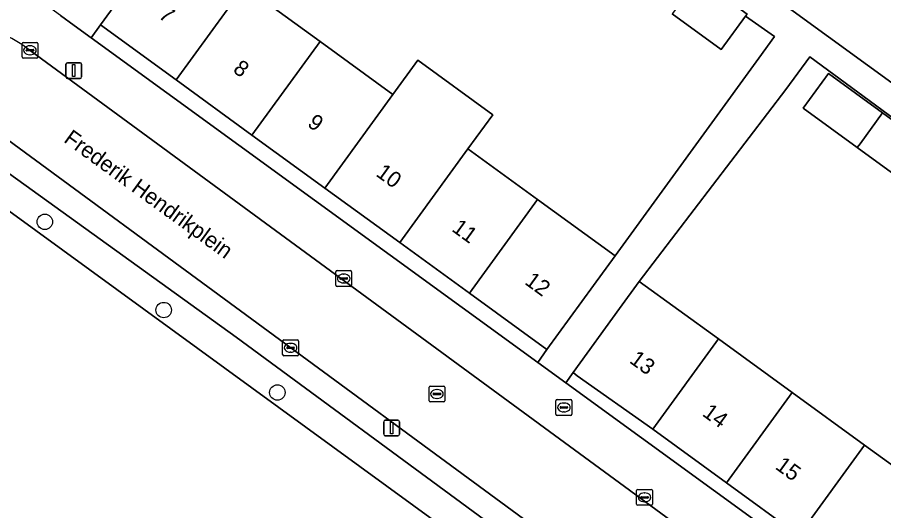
# Model space of a CAD drawing. Extents: x 160102 to 160934, y 382045 to 382923.
# Drawn here: x 160409.3 to 160464.1, y 382326.6 to 382357.8 of the extents above; entities that cross this region are included whole.
import ezdxf

# ---------------------------------------------------------------- set-up
doc = ezdxf.new("R2010")
doc.units = 0
for name, color, linetype in [('IMGEO_Boom', 7, 'Continuous'), ('IMGEO_Brandkraan', 7, 'Continuous'), ('IMGEO_Erf', 7, 'Continuous'), ('IMGEO_Groenvoorziening', 7, 'Continuous'), ('IMGEO_Kolk', 7, 'Continuous'), ('IMGEO_Lichtmast', 7, 'Continuous'), ('IMGEO_Openbare_ruimte_label', 7, 'Continuous'), ('IMGEO_Pand', 7, 'Continuous'), ('IMGEO_Pand_nummerreeks', 7, 'Continuous'), ('IMGEO_Rijbaan_lokaal_open', 7, 'Continuous'), ('IMGEO_Rioolput', 7, 'Continuous'), ('IMGEO_Voetpad_open', 7, 'Continuous')]:
    doc.layers.add(name, color=color, linetype=linetype)

msp = doc.modelspace()

# ---------------------------------------------------------------- linework, layer by layer
at = {"layer": 'IMGEO_Boom'}
for centre in [(160411.015, 382344.863), (160418.537, 382339.281), (160425.728, 382334.065)]:
    msp.add_circle(centre, 0.489, dxfattribs=at)
at = {"layer": 'IMGEO_Brandkraan'}
for p, q in [((160443.349, 382332.694), (160443.349, 382333.546)), ((160443.424, 382333.62), (160444.276, 382333.62)), ((160443.837, 382333.4), (160443.862, 382333.4)), ((160444.35, 382333.546), (160444.35, 382332.694)), ((160443.608, 382333.114), (160443.608, 382333.126)), ((160444.046, 382333.077), (160443.648, 382333.077)), ((160443.651, 382333.163), (160444.049, 382333.163)), ((160443.86, 382332.84), (160443.835, 382332.84)), ((160444.092, 382333.126), (160444.092, 382333.114)), ((160444.276, 382332.62), (160443.424, 382332.62))]:
    msp.add_line(p, q, dxfattribs=at)
for points in [[(160443.349, 382332.694), (160443.349, 382333.546)], [(160443.424, 382333.62), (160444.276, 382333.62)], [(160444.35, 382333.546), (160444.35, 382332.694)], [(160444.276, 382332.62), (160443.424, 382332.62)]]:
    msp.add_lwpolyline(points, dxfattribs=at)
for centre, radius, start, end in [((160443.426, 382333.544), 0.0765, 91.552, 178.448), ((160443.426, 382333.544), 0.0765, 91.552, 178.448), ((160444.274, 382333.544), 0.0765, 1.552, 88.448), ((160444.274, 382333.544), 0.0765, 1.552, 88.448), ((160443.648, 382333.123), 0.0403, 85.8775, 175.7526), ((160443.645, 382333.113), 0.0366, 178.938, 274.7102), ((160444.049, 382333.12), 0.043, 264.8664, 352.4533), ((160444.053, 382333.125), 0.0386, 1.7309, 96.639), ((160443.426, 382332.696), 0.0765, 181.552, 268.448), ((160443.426, 382332.696), 0.0765, 181.552, 268.448), ((160444.274, 382332.696), 0.0765, 271.552, 358.448), ((160444.274, 382332.696), 0.0765, 271.552, 358.448)]:
    msp.add_arc(centre, radius, start, end, dxfattribs=at)
for centre, major_axis, ratio, start_param, end_param in [((160443.836, 382333.12), (-0.387, 0.002), 0.722429, 4.712389, 7.853982), ((160443.861, 382333.12), (-0.39, 0.002), 0.717154, 1.570796, 4.712389)]:
    msp.add_ellipse(centre, major_axis=major_axis, ratio=ratio, start_param=start_param, end_param=end_param, dxfattribs=at)
at = {"layer": 'IMGEO_Erf'}
for points in [[(160491.079, 382340.291), (160440.354, 382377.176), (160428.236, 382385.988), (160428.847, 382386.83), (160415.913, 382396.21), (160412.43, 382391.364), (160425.336, 382381.931), (160428.978, 382379.269), (160437.754, 382372.855), (160440.41, 382370.914), (160440.723, 382370.685), (160444.13, 382368.196), (160447.139, 382365.997), (160447.24, 382365.923), (160447.411, 382366.159), (160460.587, 382356.574), (160483.716, 382339.75)], [(160423.623, 382359.765), (160428.424, 382356.276), (160433.034, 382352.925), (160434.603, 382355.085), (160439.351, 382351.635), (160437.781, 382349.475), (160442.178, 382346.279), (160447.089, 382342.709), (160456.182, 382355.212), (160457.182, 382356.587), (160455.346, 382357.872), (160453.805, 382355.754), (160450.704, 382358.01)], [(160467.398, 382349.424), (160459.402, 382355.308), (160457.884, 382353.235), (160448.621, 382341.093), (160453.625, 382337.456), (160458.289, 382334.067), (160462.864, 382330.742), (160467.643, 382327.268)]]:
    msp.add_lwpolyline(points, dxfattribs=at)
for points in [[(160428.728, 382346.999), (160424.117, 382350.351), (160419.317, 382353.84), (160414.537, 382357.315), (160413.948, 382356.505), (160442.192, 382335.973), (160442.781, 382336.783), (160437.871, 382340.353), (160433.474, 382343.549)], [(160462.41, 382349.561), (160458.992, 382352.063), (160460.597, 382354.255), (160464.014, 382351.753), (160467.327, 382349.327), (160465.894, 382347.369), (160465.723, 382347.135)], [(160458.705, 382325.02), (160454.136, 382328.353), (160449.479, 382331.751), (160444.691, 382335.12), (160444.429, 382335.326), (160443.963, 382334.685), (160476.788, 382310.823), (160477.195, 382311.38), (160476.921, 382311.578), (160477.022, 382311.703), (160472.614, 382314.863), (160472.121, 382315.216), (160471.901, 382314.935), (160469.697, 382316.552), (160469.89, 382316.85), (160467.912, 382318.297), (160465.832, 382319.819), (160465.6, 382319.532), (160463.381, 382321.156), (160463.574, 382321.469), (160463.479, 382321.539)]]:
    msp.add_lwpolyline(points, close=True, dxfattribs=at)
at = {"layer": 'IMGEO_Groenvoorziening'}
msp.add_lwpolyline([(160408.75, 382345.566), (160437.773, 382324.41), (160438.839, 382326.013), (160423.126, 382337.563), (160405.89, 382349.969)], dxfattribs=at)
msp.add_lwpolyline([(160437.773, 382324.41), (160408.75, 382345.566), (160387.099, 382331.11), (160425.707, 382306.276)], close=True, dxfattribs=at)
at = {"layer": 'IMGEO_Kolk'}
for p, q in [((160409.577, 382355.29), (160409.577, 382356.142)), ((160409.652, 382356.216), (160410.504, 382356.216)), ((160410.065, 382355.996), (160410.09, 382355.996)), ((160410.578, 382356.142), (160410.578, 382355.29)), ((160409.836, 382355.71), (160409.836, 382355.722)), ((160410.274, 382355.673), (160409.876, 382355.673)), ((160409.879, 382355.759), (160410.277, 382355.759)), ((160410.088, 382355.436), (160410.063, 382355.436)), ((160410.32, 382355.722), (160410.32, 382355.71)), ((160410.504, 382355.216), (160409.652, 382355.216)), ((160429.424, 382340.851), (160429.424, 382341.703)), ((160429.499, 382341.777), (160430.351, 382341.777)), ((160429.912, 382341.557), (160429.937, 382341.557)), ((160430.425, 382341.703), (160430.425, 382340.851)), ((160429.683, 382341.271), (160429.683, 382341.283)), ((160430.121, 382341.234), (160429.723, 382341.234)), ((160429.726, 382341.32), (160430.124, 382341.32)), ((160429.935, 382340.997), (160429.91, 382340.997)), ((160430.167, 382341.283), (160430.167, 382341.271)), ((160430.351, 382340.777), (160429.499, 382340.777)), ((160426.06, 382336.469), (160426.06, 382337.321)), ((160426.135, 382337.395), (160426.987, 382337.395)), ((160426.548, 382337.175), (160426.573, 382337.175)), ((160427.061, 382337.321), (160427.061, 382336.469)), ((160426.319, 382336.889), (160426.319, 382336.901)), ((160426.757, 382336.852), (160426.359, 382336.852)), ((160426.362, 382336.938), (160426.76, 382336.938)), ((160426.571, 382336.615), (160426.546, 382336.615)), ((160426.803, 382336.901), (160426.803, 382336.889)), ((160426.987, 382336.395), (160426.135, 382336.395)), ((160448.45, 382327.008), (160448.45, 382327.86)), ((160448.525, 382327.934), (160449.377, 382327.934)), ((160449.451, 382327.86), (160449.451, 382327.008)), ((160448.709, 382327.428), (160448.709, 382327.44)), ((160449.147, 382327.391), (160448.749, 382327.391)), ((160448.752, 382327.477), (160449.15, 382327.477)), ((160448.938, 382327.714), (160448.963, 382327.714)), ((160449.193, 382327.44), (160449.193, 382327.428)), ((160449.377, 382326.934), (160448.525, 382326.934)), ((160448.961, 382327.154), (160448.936, 382327.154))]:
    msp.add_line(p, q, dxfattribs=at)
for points in [[(160409.577, 382355.29), (160409.577, 382356.142)], [(160409.652, 382356.216), (160410.504, 382356.216)], [(160410.578, 382356.142), (160410.578, 382355.29)], [(160410.504, 382355.216), (160409.652, 382355.216)], [(160429.424, 382340.851), (160429.424, 382341.703)], [(160429.499, 382341.777), (160430.351, 382341.777)], [(160430.425, 382341.703), (160430.425, 382340.851)], [(160430.351, 382340.777), (160429.499, 382340.777)], [(160426.06, 382336.469), (160426.06, 382337.321)], [(160426.135, 382337.395), (160426.987, 382337.395)], [(160427.061, 382337.321), (160427.061, 382336.469)], [(160426.987, 382336.395), (160426.135, 382336.395)], [(160448.45, 382327.008), (160448.45, 382327.86)], [(160448.525, 382327.934), (160449.377, 382327.934)], [(160449.451, 382327.86), (160449.451, 382327.008)], [(160449.377, 382326.934), (160448.525, 382326.934)]]:
    msp.add_lwpolyline(points, dxfattribs=at)
for centre, radius, start, end in [((160409.654, 382356.14), 0.0765, 91.552, 178.448), ((160409.654, 382356.14), 0.0765, 91.552, 178.448), ((160410.502, 382356.14), 0.0765, 1.552, 88.448), ((160410.502, 382356.14), 0.0765, 1.552, 88.448), ((160409.654, 382355.292), 0.0765, 181.552, 268.448), ((160409.654, 382355.292), 0.0765, 181.552, 268.448), ((160409.876, 382355.719), 0.0403, 85.8775, 175.7526), ((160409.873, 382355.709), 0.0366, 178.938, 274.7102), ((160410.277, 382355.716), 0.043, 264.8664, 352.4533), ((160410.281, 382355.721), 0.0386, 1.7309, 96.639), ((160410.502, 382355.292), 0.0765, 271.552, 358.448), ((160410.502, 382355.292), 0.0765, 271.552, 358.448), ((160429.501, 382341.701), 0.0765, 91.552, 178.448), ((160429.501, 382341.701), 0.0765, 91.552, 178.448), ((160430.349, 382341.701), 0.0765, 1.552, 88.448), ((160430.349, 382341.701), 0.0765, 1.552, 88.448), ((160429.723, 382341.28), 0.0403, 85.8775, 175.7526), ((160429.72, 382341.27), 0.0366, 178.938, 274.7102), ((160430.124, 382341.277), 0.043, 264.8664, 352.4533), ((160430.128, 382341.282), 0.0386, 1.7309, 96.639), ((160429.501, 382340.853), 0.0765, 181.552, 268.448), ((160429.501, 382340.853), 0.0765, 181.552, 268.448), ((160430.349, 382340.853), 0.0765, 271.552, 358.448), ((160430.349, 382340.853), 0.0765, 271.552, 358.448), ((160426.137, 382337.319), 0.0765, 91.552, 178.448), ((160426.137, 382337.319), 0.0765, 91.552, 178.448), ((160426.985, 382337.319), 0.0765, 1.552, 88.448), ((160426.985, 382337.319), 0.0765, 1.552, 88.448), ((160426.359, 382336.898), 0.0403, 85.8775, 175.7526), ((160426.356, 382336.888), 0.0366, 178.938, 274.7102), ((160426.76, 382336.895), 0.043, 264.8664, 352.4533), ((160426.764, 382336.9), 0.0386, 1.7309, 96.639), ((160426.137, 382336.471), 0.0765, 181.552, 268.448), ((160426.137, 382336.471), 0.0765, 181.552, 268.448), ((160426.985, 382336.471), 0.0765, 271.552, 358.448), ((160426.985, 382336.471), 0.0765, 271.552, 358.448), ((160448.527, 382327.858), 0.0765, 91.552, 178.448), ((160448.527, 382327.858), 0.0765, 91.552, 178.448), ((160449.375, 382327.858), 0.0765, 1.552, 88.448), ((160449.375, 382327.858), 0.0765, 1.552, 88.448), ((160448.749, 382327.437), 0.0403, 85.8775, 175.7526), ((160448.746, 382327.427), 0.0366, 178.938, 274.7102), ((160449.15, 382327.434), 0.043, 264.8664, 352.4533), ((160449.154, 382327.439), 0.0386, 1.7309, 96.639), ((160448.527, 382327.01), 0.0765, 181.552, 268.448), ((160448.527, 382327.01), 0.0765, 181.552, 268.448), ((160449.375, 382327.01), 0.0765, 271.552, 358.448), ((160449.375, 382327.01), 0.0765, 271.552, 358.448)]:
    msp.add_arc(centre, radius, start, end, dxfattribs=at)
for centre, major_axis, ratio, start_param, end_param in [((160410.064, 382355.716), (-0.387, 0.002), 0.722429, 4.712389, 7.853982), ((160410.089, 382355.716), (-0.39, 0.002), 0.717154, 1.570796, 4.712389), ((160429.911, 382341.277), (-0.387, 0.002), 0.722429, 4.712389, 7.853982), ((160429.936, 382341.277), (-0.39, 0.002), 0.717154, 1.570796, 4.712389), ((160426.547, 382336.895), (-0.387, 0.002), 0.722429, 4.712389, 7.853982), ((160426.572, 382336.895), (-0.39, 0.002), 0.717154, 1.570796, 4.712389), ((160448.937, 382327.434), (-0.387, 0.002), 0.722429, 4.712389, 7.853982), ((160448.962, 382327.434), (-0.39, 0.002), 0.717154, 1.570796, 4.712389)]:
    msp.add_ellipse(centre, major_axis=major_axis, ratio=ratio, start_param=start_param, end_param=end_param, dxfattribs=at)
at = {"layer": 'IMGEO_Lichtmast'}
for p, q in [((160412.355, 382354.03), (160412.355, 382354.83)), ((160412.355, 382354.83), (160412.355, 382354.03)), ((160412.455, 382354.93), (160413.245, 382354.93)), ((160413.245, 382354.93), (160412.455, 382354.93)), ((160413.345, 382354.83), (160413.345, 382354.03)), ((160413.345, 382354.03), (160413.345, 382354.83)), ((160413.245, 382353.93), (160412.455, 382353.93)), ((160412.455, 382353.93), (160413.245, 382353.93)), ((160432.454, 382331.421), (160432.454, 382332.221)), ((160432.454, 382332.221), (160432.454, 382331.421)), ((160432.554, 382332.321), (160433.344, 382332.321)), ((160433.344, 382332.321), (160432.554, 382332.321)), ((160433.444, 382332.221), (160433.444, 382331.421)), ((160433.444, 382331.421), (160433.444, 382332.221)), ((160433.344, 382331.321), (160432.554, 382331.321)), ((160432.554, 382331.321), (160433.344, 382331.321))]:
    msp.add_line(p, q, dxfattribs=at)
for points in [[(160412.775, 382354.805), (160412.925, 382354.805), (160412.925, 382354.055), (160412.775, 382354.055), (160412.775, 382354.805)], [(160432.874, 382332.196), (160433.024, 382332.196), (160433.024, 382331.446), (160432.874, 382331.446), (160432.874, 382332.196)]]:
    msp.add_lwpolyline(points, dxfattribs=at)
for centre, start, end in [((160412.455, 382354.83), 90, 180), ((160412.455, 382354.83), 90, 180), ((160413.245, 382354.83), 0, 90), ((160413.245, 382354.83), 360, 90), ((160412.455, 382354.03), 180, 270), ((160412.455, 382354.03), 180, 270), ((160413.245, 382354.03), 270, 0), ((160413.245, 382354.03), 270, 0), ((160432.554, 382332.221), 90, 180), ((160432.554, 382332.221), 90, 180), ((160433.344, 382332.221), 0, 90), ((160433.344, 382332.221), 360, 90), ((160432.554, 382331.421), 180, 270), ((160432.554, 382331.421), 180, 270), ((160433.344, 382331.421), 270, 0), ((160433.344, 382331.421), 270, 0)]:
    msp.add_arc(centre, 0.1, start, end, dxfattribs=at)
at = {"layer": 'IMGEO_Pand'}
for points in [[(160419.317, 382353.84), (160423.623, 382359.765), (160418.835, 382363.246), (160417.478, 382361.36), (160414.537, 382357.315)], [(160452.336, 382360.256), (160450.964, 382358.368), (160450.704, 382358.01), (160453.805, 382355.754), (160455.346, 382357.872), (160455.438, 382357.999)], [(160419.317, 382353.84), (160424.117, 382350.351), (160428.424, 382356.276), (160423.623, 382359.765)], [(160433.034, 382352.925), (160428.424, 382356.276), (160424.117, 382350.351), (160428.728, 382346.999)], [(160439.351, 382351.635), (160434.603, 382355.085), (160433.034, 382352.925), (160428.728, 382346.999), (160433.474, 382343.549), (160437.781, 382349.475)], [(160462.41, 382349.561), (160462.588, 382349.79), (160464.014, 382351.753), (160460.597, 382354.255), (160458.992, 382352.063)], [(160464.014, 382351.753), (160462.588, 382349.79), (160462.41, 382349.561), (160465.723, 382347.135), (160465.894, 382347.369), (160467.327, 382349.327)], [(160433.474, 382343.549), (160437.871, 382340.353), (160442.178, 382346.279), (160437.781, 382349.475)], [(160442.178, 382346.279), (160437.871, 382340.353), (160442.781, 382336.783), (160445.721, 382340.828), (160447.089, 382342.709)], [(160449.479, 382331.751), (160453.625, 382337.456), (160448.621, 382341.093), (160447.369, 382339.371), (160444.429, 382335.326), (160444.691, 382335.12)], [(160449.479, 382331.751), (160454.136, 382328.353), (160458.289, 382334.067), (160453.625, 382337.456)], [(160458.289, 382334.067), (160454.136, 382328.353), (160458.705, 382325.02), (160462.864, 382330.742)], [(160458.705, 382325.02), (160463.479, 382321.539), (160467.643, 382327.268), (160462.864, 382330.742)]]:
    msp.add_lwpolyline(points, close=True, dxfattribs=at)
at = {"layer": 'IMGEO_Rijbaan_lokaal_open'}
for points in [[(160462.17, 382317.506), (160457.027, 382321.264), (160409.865, 382355.87)], [(160407.614, 382350.811), (160457.05, 382314.494), (160460.065, 382312.299)]]:
    msp.add_lwpolyline(points, dxfattribs=at)
msp.add_arc((160404.091, 382347.618), 10.072, 55.0181, 120.8234, dxfattribs=at)
at = {"layer": 'IMGEO_Rioolput'}
for p, q in [((160435.394, 382334.472), (160436.246, 382334.472)), ((160435.319, 382333.546), (160435.319, 382334.398)), ((160435.578, 382333.966), (160435.578, 382333.978)), ((160436.016, 382333.929), (160435.618, 382333.929)), ((160435.621, 382334.015), (160436.019, 382334.015)), ((160435.807, 382334.252), (160435.832, 382334.252)), ((160436.062, 382333.978), (160436.062, 382333.966)), ((160436.32, 382334.398), (160436.32, 382333.546)), ((160436.246, 382333.472), (160435.394, 382333.472)), ((160435.83, 382333.692), (160435.805, 382333.692))]:
    msp.add_line(p, q, dxfattribs=at)
for points in [[(160435.394, 382334.472), (160436.246, 382334.472)], [(160435.319, 382333.546), (160435.319, 382334.398)], [(160436.32, 382334.398), (160436.32, 382333.546)], [(160436.246, 382333.472), (160435.394, 382333.472)]]:
    msp.add_lwpolyline(points, dxfattribs=at)
for centre, radius, start, end in [((160435.396, 382334.396), 0.0765, 91.552, 178.448), ((160435.396, 382334.396), 0.0765, 91.552, 178.448), ((160436.244, 382334.396), 0.0765, 1.552, 88.448), ((160436.244, 382334.396), 0.0765, 1.552, 88.448), ((160435.618, 382333.975), 0.0403, 85.8775, 175.7526), ((160435.615, 382333.965), 0.0366, 178.938, 274.7102), ((160436.019, 382333.972), 0.043, 264.8664, 352.4533), ((160436.023, 382333.977), 0.0386, 1.7309, 96.639), ((160435.396, 382333.548), 0.0765, 181.552, 268.448), ((160435.396, 382333.548), 0.0765, 181.552, 268.448), ((160436.244, 382333.548), 0.0765, 271.552, 358.448), ((160436.244, 382333.548), 0.0765, 271.552, 358.448)]:
    msp.add_arc(centre, radius, start, end, dxfattribs=at)
for centre, major_axis, ratio, start_param, end_param in [((160435.806, 382333.972), (-0.387, 0.002), 0.722429, 4.712389, 7.853982), ((160435.831, 382333.972), (-0.39, 0.002), 0.717154, 1.570796, 4.712389)]:
    msp.add_ellipse(centre, major_axis=major_axis, ratio=ratio, start_param=start_param, end_param=end_param, dxfattribs=at)
at = {"layer": 'IMGEO_Voetpad_open'}
for points in [[(160483.716, 382339.75), (160460.587, 382356.574), (160447.411, 382366.159), (160447.24, 382365.923), (160446.254, 382364.514), (160448.991, 382362.6), (160449.033, 382362.658), (160452.336, 382360.256), (160455.438, 382357.999), (160455.346, 382357.872), (160457.182, 382356.587), (160456.182, 382355.212), (160447.089, 382342.709), (160445.721, 382340.828), (160442.781, 382336.783), (160442.192, 382335.973), (160443.963, 382334.685), (160444.429, 382335.326), (160447.369, 382339.371), (160448.621, 382341.093), (160457.884, 382353.235), (160459.402, 382355.308), (160467.398, 382349.424)], [(160413.948, 382356.505), (160412.873, 382357.286), (160412.017, 382357.908), (160404.649, 382363.264), (160401.179, 382360.906), (160397.583, 382358.462), (160395.957, 382357.357), (160393.722, 382355.935), (160391.201, 382354.323), (160386.481, 382351.243), (160384.413, 382349.893), (160368.603, 382339.576), (160368.34, 382339.404), (160367.672, 382339.562), (160360.037, 382341.38), (160351.214, 382343.481), (160350.299, 382340.639), (160352.597, 382340.151), (160359.259, 382338.878), (160367.385, 382337.325)], [(160412.017, 382357.908), (160412.873, 382357.286), (160413.948, 382356.505), (160414.537, 382357.315), (160417.478, 382361.36)], [(160459.654, 382279.028), (160461.076, 382278.193), (160462.039, 382279.64), (160462.512, 382280.35), (160477.931, 382303.512), (160480.172, 382306.873), (160477.183, 382309.073), (160477.868, 382310.038), (160476.788, 382310.823), (160443.963, 382334.685), (160442.192, 382335.973), (160413.948, 382356.505)], [(160409.865, 382355.87), (160457.027, 382321.264), (160462.17, 382317.506)], [(160460.065, 382312.299), (160457.05, 382314.494), (160407.614, 382350.811)], [(160405.89, 382349.969), (160423.126, 382337.563), (160438.839, 382326.013), (160442.737, 382323.147), (160444.023, 382322.202), (160444.425, 382321.906), (160448.213, 382319.122), (160448.605, 382318.834), (160452.637, 382315.87), (160453.119, 382315.515), (160457.037, 382312.627), (160457.625, 382312.193), (160458.953, 382311.213), (160459.264, 382310.993)]]:
    msp.add_lwpolyline(points, dxfattribs=at)
msp.add_arc((160404.091, 382347.618), 10.072, 55.0181, 120.8234, dxfattribs=at)

# ---------------------------------------------------------------- texts
at = {"layer": 'IMGEO_Openbare_ruimte_label'}
msp.add_text('Frederik Hendrikplein', height=1, rotation=323.9895, dxfattribs=at).set_placement((160412.154, 382349.954))
at = {"layer": 'IMGEO_Pand_nummerreeks'}
for s, rotation, p in [('7', 323.9847, (160418.149, 382357.804)), ('8', 323.9847, (160422.86, 382354.38)), ('9', 323.9847, (160427.564, 382350.96)), ('10', 323.9839, (160431.902, 382347.808)), ('11', 323.9847, (160436.699, 382344.32)), ('12', 323.9847, (160441.312, 382340.966)), ('13', 323.942, (160447.937, 382335.997)), ('14', 323.942, (160452.548, 382332.639)), ('15', 323.942, (160457.159, 382329.282))]:
    msp.add_text(s, height=1, rotation=rotation, dxfattribs=at).set_placement(p)

doc.saveas('drawing.dxf')
